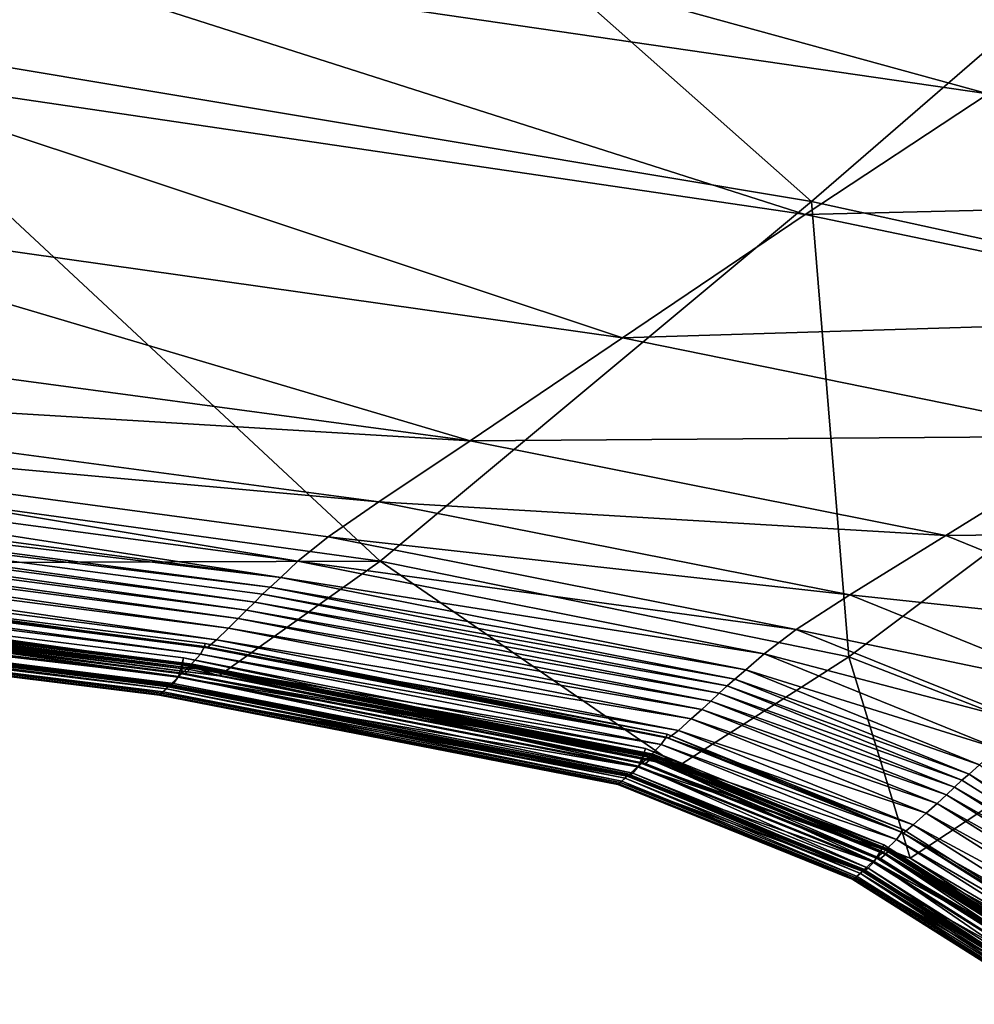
# Model space of a CAD drawing. Header units: millimetres. Extents: x 2387 to 13955, y -4964 to 364.
# Tile 333 of 656: x 6894 to 6950, y -4419 to -4361. Entities that reach past the tile are written whole.
import ezdxf

# ---------------------------------------------------------------- set-up
doc = ezdxf.new("R2010")
doc.units = ezdxf.units.MM
doc.header["$MEASUREMENT"] = 0
doc.layers.add('Predefinito', color=7, linetype='Continuous', true_color=0x000000)

msp = doc.modelspace()

# ---------------------------------------------------------------- linework, layer by layer
at = {"layer": 'Predefinito'}
for points in [[(6881.755, -4362.375, 608.711), (6901.903, -4338.144, 730.584), (6822.044, -4325.474, 730.555)], [(6901.903, -4338.144, 730.584), (6881.755, -4362.375, 608.711), (6940.281, -4372.143, 608.632)], [(6940.281, -4372.143, 608.632), (6965.514, -4350.304, 730.586), (6901.903, -4338.144, 730.584)], [(6965.514, -4350.304, 730.586), (6940.281, -4372.143, 608.632), (6969.574, -4378.539, 608.395)], [(6950.651, -4365.813, 12.171), (6890.17, -4357.016, 12.171), (6897.364, -4351.182, 12.171)], [(6897.364, -4351.182, 12.171), (6959.6, -4359.966, 12.171), (6950.651, -4365.813, 12.171)], [(6939.913, -4372.902, 12.171), (6881.538, -4364.304, 12.171), (6890.17, -4357.016, 12.171)], [(6890.17, -4357.016, 12.171), (6950.651, -4365.813, 12.171), (6939.913, -4372.902, 12.171)], [(6881.755, -4362.375, 608.711), (6861.515, -4385.886, 486.679), (6914.95, -4393.264, 486.539)], [(6914.95, -4393.264, 486.539), (6940.281, -4372.143, 608.632), (6881.755, -4362.375, 608.711)], [(6929.174, -4380.135, 12.171), (6872.906, -4372.168, 12.171), (6881.538, -4364.304, 12.171)], [(6881.538, -4364.304, 12.171), (6939.913, -4372.902, 12.171), (6929.174, -4380.135, 12.171)], [(6939.913, -4372.902, 12.171), (6950.651, -4365.813, 12.171), (6980.199, -4371.936, 12.171)], [(6940.281, -4372.143, 608.632), (6914.95, -4393.264, 486.539), (6942.463, -4398.862, 486.176)], [(6980.199, -4371.936, 12.171), (6968.897, -4378.927, 12.171), (6939.913, -4372.902, 12.171)], [(6942.463, -4398.862, 486.176), (6969.574, -4378.539, 608.395), (6940.281, -4372.143, 608.632)], [(6920.226, -4386.198, 12.171), (6865.712, -4378.866, 12.171), (6872.906, -4372.168, 12.171)], [(6872.906, -4372.168, 12.171), (6929.174, -4380.135, 12.171), (6920.226, -4386.198, 12.171)], [(6929.174, -4380.135, 12.171), (6939.913, -4372.902, 12.171), (6968.897, -4378.927, 12.171)], [(6861.396, -4382.654, 12.171), (6865.712, -4378.866, 12.171), (6920.226, -4386.198, 12.171)], [(6968.897, -4378.927, 12.171), (6957.594, -4385.918, 12.171), (6929.174, -4380.135, 12.171)], [(6969.574, -4378.539, 608.395), (6942.463, -4398.862, 486.176), (6956.001, -4404.128, 485.82)], [(6920.226, -4386.198, 12.171), (6929.174, -4380.135, 12.171), (6957.594, -4385.918, 12.171)], [(6859.005, -4384.72, 12.255), (6861.396, -4382.654, 12.171), (6914.856, -4389.779, 12.171)], [(6920.226, -4386.198, 12.171), (6914.856, -4389.779, 12.171), (6861.396, -4382.654, 12.171)], [(6910.106, -4393.259, 12.505), (6857.587, -4386.251, 12.508), (6859.005, -4384.72, 12.255)], [(6914.856, -4389.779, 12.171), (6911.879, -4391.818, 12.254), (6859.005, -4384.72, 12.255)], [(6859.005, -4384.72, 12.255), (6911.879, -4391.818, 12.254), (6910.106, -4393.259, 12.505)], [(6914.95, -4393.264, 486.539), (6861.515, -4385.886, 486.679), (6853.907, -4393.457, 441.159)], [(6957.594, -4385.918, 12.171), (6948.175, -4391.743, 12.171), (6920.226, -4386.198, 12.171)], [(6948.175, -4391.743, 12.171), (6957.594, -4385.918, 12.171), (6971.081, -4391.492, 12.171)], [(6909.116, -4394.212, 12.844), (6856.796, -4387.3, 12.848), (6857.587, -4386.251, 12.508)], [(6857.587, -4386.251, 12.508), (6910.106, -4393.259, 12.505), (6909.116, -4394.212, 12.844)], [(6914.856, -4389.779, 12.171), (6920.226, -4386.198, 12.171), (6948.175, -4391.743, 12.171)], [(6856.288, -4387.92, 13.195), (6856.796, -4387.3, 12.848), (6909.116, -4394.212, 12.844)], [(6855.917, -4388.351, 13.432), (6856.288, -4387.92, 13.195), (6908.487, -4394.785, 13.192)], [(6909.116, -4394.212, 12.844), (6908.487, -4394.785, 13.192), (6856.288, -4387.92, 13.195)], [(6907.096, -4396.141, 13.412), (6855.155, -4389.352, 13.408), (6855.539, -4388.833, 13.445)], [(6907.572, -4395.654, 13.448), (6855.539, -4388.833, 13.445), (6855.917, -4388.351, 13.432)], [(6855.539, -4388.833, 13.445), (6907.572, -4395.654, 13.448), (6907.096, -4396.141, 13.412)], [(6908.487, -4394.785, 13.192), (6908.034, -4395.194, 13.432), (6855.917, -4388.351, 13.432)], [(6855.917, -4388.351, 13.432), (6908.034, -4395.194, 13.432), (6907.572, -4395.654, 13.448)], [(6906.605, -4396.63, 13.496), (6854.766, -4389.895, 13.493), (6855.155, -4389.352, 13.408)], [(6855.155, -4389.352, 13.408), (6907.096, -4396.141, 13.412), (6906.605, -4396.63, 13.496)], [(6906.037, -4397.187, 13.879), (6854.316, -4390.515, 13.878), (6854.766, -4389.895, 13.493)], [(6854.766, -4389.895, 13.493), (6906.605, -4396.63, 13.496), (6906.037, -4397.187, 13.879)], [(6911.879, -4391.818, 12.254), (6914.856, -4389.779, 12.171), (6942.524, -4395.239, 12.171)], [(6948.175, -4391.743, 12.171), (6942.524, -4395.239, 12.171), (6914.856, -4389.779, 12.171)], [(6905.331, -4397.872, 14.741), (6853.751, -4391.267, 14.741), (6854.316, -4390.515, 13.878)], [(6854.316, -4390.515, 13.878), (6906.037, -4397.187, 13.879), (6905.331, -4397.872, 14.741)], [(6904.379, -4398.721, 16.197), (6852.985, -4392.2, 16.197), (6853.175, -4391.723, 16.16)], [(6853.198, -4391.542, 16.32), (6853.175, -4391.723, 16.16), (6904.625, -4398.264, 16.16)], [(6904.625, -4398.264, 16.16), (6853.175, -4391.723, 16.16), (6853.198, -4391.542, 16.32)], [(6853.175, -4391.723, 16.16), (6853.296, -4391.791, 15.646), (6904.767, -4398.346, 15.646)], [(6904.767, -4398.346, 15.646), (6904.625, -4398.264, 16.16), (6853.175, -4391.723, 16.16)], [(6853.175, -4391.723, 16.16), (6904.625, -4398.264, 16.16), (6904.379, -4398.721, 16.197)], [(6904.625, -4398.264, 16.16), (6904.66, -4398.085, 16.318), (6853.198, -4391.542, 16.32)], [(6853.198, -4391.542, 16.32), (6904.66, -4398.085, 16.318), (6904.625, -4398.264, 16.16)], [(6904.767, -4398.346, 15.646), (6853.296, -4391.791, 15.646), (6853.751, -4391.267, 14.741)], [(6853.751, -4391.267, 14.741), (6905.331, -4397.872, 14.741), (6904.767, -4398.346, 15.646)], [(6942.524, -4395.239, 12.171), (6948.175, -4391.743, 12.171), (6961.795, -4397.284, 12.171)], [(6971.081, -4391.492, 12.171), (6961.795, -4397.284, 12.171), (6948.175, -4391.743, 12.171)], [(6903.78, -4399.374, 16.944), (6852.507, -4392.905, 16.944), (6852.985, -4392.2, 16.197)], [(6852.985, -4392.2, 16.197), (6904.379, -4398.721, 16.197), (6903.78, -4399.374, 16.944)], [(6910.106, -4393.259, 12.505), (6911.879, -4391.818, 12.254), (6939.381, -4397.269, 12.256)], [(6942.524, -4395.239, 12.171), (6939.381, -4397.269, 12.256), (6911.879, -4391.818, 12.254)], [(6903.069, -4400.062, 18.688), (6851.937, -4393.656, 18.688), (6852.507, -4392.905, 16.944)], [(6852.092, -4392.947, 426.438), (6851.944, -4393.638, 425.637), (6903.088, -4400.026, 425.629)], [(6852.151, -4392.531, 426.498), (6852.092, -4392.947, 426.438), (6903.294, -4399.35, 426.429)], [(6903.088, -4400.026, 425.629), (6903.294, -4399.35, 426.429), (6852.092, -4392.947, 426.438)], [(6903.287, -4399.86, 427.574), (6852.104, -4393.458, 427.583), (6852.109, -4392.928, 426.648)], [(6903.315, -4399.332, 426.638), (6852.109, -4392.928, 426.648), (6852.151, -4392.531, 426.498)], [(6852.109, -4392.928, 426.648), (6903.315, -4399.332, 426.638), (6903.287, -4399.86, 427.574)], [(6903.294, -4399.35, 426.429), (6903.382, -4398.939, 426.488), (6852.151, -4392.531, 426.498)], [(6852.151, -4392.531, 426.498), (6903.382, -4398.939, 426.488), (6903.315, -4399.332, 426.638)], [(6852.571, -4392.959, 433.32), (6852.478, -4393.173, 432.411), (6903.75, -4399.607, 432.398)], [(6852.507, -4392.905, 16.944), (6903.78, -4399.374, 16.944), (6903.069, -4400.062, 18.688)], [(6852.599, -4392.853, 433.491), (6852.571, -4392.959, 433.32), (6903.869, -4399.401, 433.306)], [(6903.75, -4399.607, 432.398), (6903.869, -4399.401, 433.306), (6852.571, -4392.959, 433.32)], [(6903.869, -4399.401, 433.306), (6903.908, -4399.298, 433.477), (6852.599, -4392.853, 433.491)], [(6903.92, -4399.359, 433.672), (6852.611, -4392.913, 433.686), (6852.599, -4392.853, 433.491)], [(6852.599, -4392.853, 433.491), (6903.908, -4399.298, 433.477), (6903.92, -4399.359, 433.672)], [(6852.611, -4392.913, 433.686), (6903.92, -4399.359, 433.672), (6904.307, -4399.586, 435.622)], [(6904.307, -4399.586, 435.622), (6852.937, -4393.12, 435.658), (6852.611, -4392.913, 433.686)], [(6903.494, -4399.855, 429.99), (6852.275, -4393.44, 430.002), (6852.104, -4393.458, 427.583)], [(6852.104, -4393.458, 427.583), (6903.287, -4399.86, 427.574), (6903.494, -4399.855, 429.99)], [(6903.75, -4399.607, 432.398), (6852.478, -4393.173, 432.411), (6852.275, -4393.44, 430.002)], [(6852.275, -4393.44, 430.002), (6903.494, -4399.855, 429.99), (6903.75, -4399.607, 432.398)], [(6905.471, -4399.983, 441.057), (6853.907, -4393.457, 441.159), (6852.937, -4393.12, 435.658)], [(6852.937, -4393.12, 435.658), (6904.307, -4399.586, 435.622), (6905.471, -4399.983, 441.057)], [(6853.907, -4393.457, 441.159), (6905.471, -4399.983, 441.057), (6914.95, -4393.264, 486.539)], [(6914.95, -4393.264, 486.539), (6905.471, -4399.983, 441.057), (6932.444, -4405.298, 440.811)], [(6909.116, -4394.212, 12.844), (6910.106, -4393.259, 12.505), (6937.489, -4398.7, 12.51)], [(6939.381, -4397.269, 12.256), (6937.489, -4398.7, 12.51), (6910.106, -4393.259, 12.505)], [(6932.444, -4405.298, 440.811), (6942.463, -4398.862, 486.176), (6914.95, -4393.264, 486.539)], [(6902.488, -4400.625, 21.717), (6851.471, -4394.27, 21.717), (6851.937, -4393.656, 18.688)], [(6902.803, -4400.431, 423.257), (6851.723, -4394.064, 423.264), (6851.53, -4394.244, 420.845)], [(6903.088, -4400.026, 425.629), (6851.944, -4393.638, 425.637), (6851.723, -4394.064, 423.264)], [(6851.723, -4394.064, 423.264), (6902.803, -4400.431, 423.257), (6903.088, -4400.026, 425.629)], [(6851.937, -4393.656, 18.688), (6903.069, -4400.062, 18.688), (6902.488, -4400.625, 21.717)], [(6901.971, -4401.125, 28.67), (6851.056, -4394.816, 28.67), (6851.16, -4394.68, 25.291)], [(6902.2, -4400.934, 412.57), (6851.24, -4394.609, 412.572), (6851.102, -4394.765, 360.748)], [(6902.1, -4401, 25.291), (6851.16, -4394.68, 25.291), (6851.471, -4394.27, 21.717)], [(6851.16, -4394.68, 25.291), (6902.1, -4401, 25.291), (6901.971, -4401.125, 28.67)], [(6902.382, -4400.747, 417.707), (6851.384, -4394.409, 417.711), (6851.24, -4394.609, 412.572)], [(6851.24, -4394.609, 412.572), (6902.2, -4400.934, 412.57), (6902.382, -4400.747, 417.707)], [(6851.45, -4394.223, 419.538), (6851.384, -4394.409, 417.711), (6902.382, -4400.747, 417.707)], [(6851.468, -4394.129, 419.717), (6851.45, -4394.223, 419.538), (6902.468, -4400.567, 419.535)], [(6902.382, -4400.747, 417.707), (6902.468, -4400.567, 419.535), (6851.45, -4394.223, 419.538)], [(6902.468, -4400.567, 419.535), (6902.494, -4400.474, 419.713), (6851.468, -4394.129, 419.717)], [(6902.494, -4400.546, 419.903), (6851.47, -4394.201, 419.907), (6851.468, -4394.129, 419.717)], [(6851.468, -4394.129, 419.717), (6902.494, -4400.474, 419.713), (6902.494, -4400.546, 419.903)], [(6851.47, -4394.201, 419.907), (6902.494, -4400.546, 419.903), (6902.564, -4400.595, 420.84)], [(6902.564, -4400.595, 420.84), (6851.53, -4394.244, 420.845), (6851.47, -4394.201, 419.907)], [(6851.471, -4394.27, 21.717), (6902.488, -4400.625, 21.717), (6902.1, -4401, 25.291)], [(6851.53, -4394.244, 420.845), (6902.564, -4400.595, 420.84), (6902.803, -4400.431, 423.257)], [(6908.487, -4394.785, 13.192), (6909.116, -4394.212, 12.844), (6936.427, -4399.639, 12.852)], [(6937.489, -4398.7, 12.51), (6936.427, -4399.639, 12.852), (6909.116, -4394.212, 12.844)], [(6902.028, -4401.077, 360.748), (6851.102, -4394.765, 360.748), (6851.056, -4394.816, 218.865)], [(6901.971, -4401.125, 218.865), (6851.056, -4394.816, 218.865), (6851.056, -4394.816, 77.86)], [(6851.056, -4394.816, 77.86), (6901.971, -4401.125, 77.86), (6901.971, -4401.125, 218.865)], [(6851.056, -4394.816, 218.865), (6901.971, -4401.125, 218.865), (6902.028, -4401.077, 360.748)], [(6851.056, -4394.816, 28.67), (6901.971, -4401.125, 28.67), (6901.971, -4401.125, 77.86)], [(6901.971, -4401.125, 77.86), (6851.056, -4394.816, 77.86), (6851.056, -4394.816, 28.67)], [(6851.102, -4394.765, 360.748), (6902.028, -4401.077, 360.748), (6902.2, -4400.934, 412.57)], [(6907.572, -4395.654, 13.448), (6908.034, -4395.194, 13.432), (6935.327, -4400.576, 13.433)], [(6908.034, -4395.194, 13.432), (6908.487, -4394.785, 13.192), (6935.778, -4400.192, 13.198)], [(6935.778, -4400.192, 13.198), (6935.327, -4400.576, 13.433), (6908.034, -4395.194, 13.432)], [(6936.427, -4399.639, 12.852), (6935.778, -4400.192, 13.198), (6908.487, -4394.785, 13.192)], [(6939.381, -4397.269, 12.256), (6942.524, -4395.239, 12.171), (6956.224, -4400.76, 12.171)], [(6961.795, -4397.284, 12.171), (6956.224, -4400.76, 12.171), (6942.524, -4395.239, 12.171)], [(6907.096, -4396.141, 13.412), (6907.572, -4395.654, 13.448), (6934.861, -4401.009, 13.443)], [(6935.327, -4400.576, 13.433), (6934.861, -4401.009, 13.443), (6907.572, -4395.654, 13.448)], [(6906.605, -4396.63, 13.496), (6907.096, -4396.141, 13.412), (6934.367, -4401.475, 13.404)], [(6934.861, -4401.009, 13.443), (6934.367, -4401.475, 13.404), (6907.096, -4396.141, 13.412)], [(6906.037, -4397.187, 13.879), (6906.605, -4396.63, 13.496), (6933.832, -4401.961, 13.49)], [(6934.367, -4401.475, 13.404), (6933.832, -4401.961, 13.49), (6906.605, -4396.63, 13.496)], [(6905.331, -4397.872, 14.741), (6906.037, -4397.187, 13.879), (6933.21, -4402.516, 13.877)], [(6933.832, -4401.961, 13.49), (6933.21, -4402.516, 13.877), (6906.037, -4397.187, 13.879)], [(6937.489, -4398.7, 12.51), (6939.381, -4397.269, 12.256), (6953.116, -4402.789, 12.258)], [(6956.224, -4400.76, 12.171), (6953.116, -4402.789, 12.258), (6939.381, -4397.269, 12.256)], [(6904.625, -4398.264, 16.16), (6904.66, -4398.085, 16.318), (6931.796, -4403.41, 16.326)], [(6904.66, -4398.085, 16.318), (6904.625, -4398.264, 16.16), (6931.742, -4403.581, 16.165)], [(6931.742, -4403.581, 16.165), (6931.796, -4403.41, 16.326), (6904.66, -4398.085, 16.318)], [(6904.767, -4398.346, 15.646), (6905.331, -4397.872, 14.741), (6932.455, -4403.19, 14.741)], [(6933.21, -4402.516, 13.877), (6932.455, -4403.19, 14.741), (6905.331, -4397.872, 14.741)], [(6903.78, -4399.374, 16.944), (6904.379, -4398.721, 16.197), (6931.455, -4404.021, 16.198)], [(6904.379, -4398.721, 16.197), (6904.625, -4398.264, 16.16), (6931.742, -4403.581, 16.165)], [(6931.742, -4403.581, 16.165), (6931.455, -4404.021, 16.198), (6904.379, -4398.721, 16.197)], [(6931.796, -4403.41, 16.326), (6931.742, -4403.581, 16.165), (6904.625, -4398.264, 16.16)], [(6931.865, -4403.654, 15.647), (6931.742, -4403.581, 16.165), (6904.625, -4398.264, 16.16)], [(6904.625, -4398.264, 16.16), (6904.767, -4398.346, 15.646), (6931.865, -4403.654, 15.647)], [(6932.455, -4403.19, 14.741), (6931.865, -4403.654, 15.647), (6904.767, -4398.346, 15.646)], [(6936.427, -4399.639, 12.852), (6937.489, -4398.7, 12.51), (6951.221, -4404.245, 12.519)], [(6953.116, -4402.789, 12.258), (6951.221, -4404.245, 12.519), (6937.489, -4398.7, 12.51)], [(6903.382, -4398.939, 426.488), (6903.294, -4399.35, 426.429), (6930.389, -4404.649, 426.421)], [(6903.315, -4399.332, 426.638), (6903.382, -4398.939, 426.488), (6930.526, -4404.253, 426.478)], [(6930.389, -4404.649, 426.421), (6930.526, -4404.253, 426.478), (6903.382, -4398.939, 426.488)], [(6903.908, -4399.298, 433.477), (6903.869, -4399.401, 433.306), (6930.936, -4404.693, 433.3)], [(6903.92, -4399.359, 433.672), (6903.908, -4399.298, 433.477), (6930.986, -4404.594, 433.47)], [(6930.936, -4404.693, 433.3), (6930.986, -4404.594, 433.47), (6903.908, -4399.298, 433.477)], [(6942.463, -4398.862, 486.176), (6932.444, -4405.298, 440.811), (6946.075, -4410.699, 440.574)], [(6946.075, -4410.699, 440.574), (6956.001, -4404.128, 485.82), (6942.463, -4398.862, 486.176)], [(6903.069, -4400.062, 18.688), (6903.78, -4399.374, 16.944), (6930.811, -4404.656, 16.944)], [(6903.294, -4399.35, 426.429), (6903.088, -4400.026, 425.629), (6930.106, -4405.3, 425.625)], [(6903.287, -4399.86, 427.574), (6903.315, -4399.332, 426.638), (6930.412, -4404.631, 426.63)], [(6903.494, -4399.855, 429.99), (6903.287, -4399.86, 427.574), (6930.319, -4405.139, 427.569)], [(6930.412, -4404.631, 426.63), (6930.319, -4405.139, 427.569), (6903.287, -4399.86, 427.574)], [(6930.106, -4405.3, 425.625), (6930.389, -4404.649, 426.421), (6903.294, -4399.35, 426.429)], [(6930.526, -4404.253, 426.478), (6930.412, -4404.631, 426.63), (6903.315, -4399.332, 426.638)], [(6903.75, -4399.607, 432.398), (6903.494, -4399.855, 429.99), (6930.518, -4405.133, 429.986)], [(6930.319, -4405.139, 427.569), (6930.518, -4405.133, 429.986), (6903.494, -4399.855, 429.99)], [(6903.869, -4399.401, 433.306), (6903.75, -4399.607, 432.398), (6930.795, -4404.892, 432.393)], [(6930.518, -4405.133, 429.986), (6930.795, -4404.892, 432.393), (6903.75, -4399.607, 432.398)], [(6931.455, -4404.021, 16.198), (6930.811, -4404.656, 16.944), (6903.78, -4399.374, 16.944)], [(6930.795, -4404.892, 432.393), (6930.936, -4404.693, 433.3), (6903.869, -4399.401, 433.306)], [(6904.307, -4399.586, 435.622), (6903.92, -4399.359, 433.672), (6930.99, -4404.652, 433.666)], [(6930.986, -4404.594, 433.47), (6930.99, -4404.652, 433.666), (6903.92, -4399.359, 433.672)], [(6905.471, -4399.983, 441.057), (6904.307, -4399.586, 435.622), (6931.344, -4404.882, 435.556)], [(6930.99, -4404.652, 433.666), (6931.344, -4404.882, 435.556), (6904.307, -4399.586, 435.622)], [(6935.778, -4400.192, 13.198), (6936.427, -4399.639, 12.852), (6950.153, -4405.206, 12.864)], [(6951.221, -4404.245, 12.519), (6950.153, -4405.206, 12.864), (6936.427, -4399.639, 12.852)], [(6902.494, -4400.474, 419.713), (6902.468, -4400.567, 419.535), (6929.442, -4405.826, 419.533)], [(6902.488, -4400.625, 21.717), (6903.069, -4400.062, 18.688), (6930.057, -4405.328, 18.688)], [(6929.442, -4405.826, 419.533), (6929.479, -4405.737, 419.711), (6902.494, -4400.474, 419.713)], [(6902.494, -4400.546, 419.903), (6902.494, -4400.474, 419.713), (6929.479, -4405.737, 419.711)], [(6902.803, -4400.431, 423.257), (6902.564, -4400.595, 420.84), (6929.53, -4405.852, 420.839)], [(6903.088, -4400.026, 425.629), (6902.803, -4400.431, 423.257), (6929.781, -4405.693, 423.255)], [(6929.53, -4405.852, 420.839), (6929.781, -4405.693, 423.255), (6902.803, -4400.431, 423.257)], [(6930.811, -4404.656, 16.944), (6930.057, -4405.328, 18.688), (6903.069, -4400.062, 18.688)], [(6929.781, -4405.693, 423.255), (6930.106, -4405.3, 425.625), (6903.088, -4400.026, 425.629)], [(6931.344, -4404.882, 435.556), (6932.444, -4405.298, 440.811), (6905.471, -4399.983, 441.057)], [(6935.327, -4400.576, 13.433), (6935.778, -4400.192, 13.198), (6949.528, -4405.754, 13.206)], [(6950.153, -4405.206, 12.864), (6949.528, -4405.754, 13.206), (6935.778, -4400.192, 13.198)], [(6901.971, -4401.125, 28.67), (6902.1, -4401, 25.291), (6929.03, -4406.245, 25.291)], [(6902.2, -4400.934, 412.57), (6902.028, -4401.077, 360.748), (6928.954, -4406.321, 360.748)], [(6902.1, -4401, 25.291), (6902.488, -4400.625, 21.717), (6929.441, -4405.878, 21.717)], [(6929.441, -4405.878, 21.717), (6929.03, -4406.245, 25.291), (6902.1, -4401, 25.291)], [(6902.382, -4400.747, 417.707), (6902.2, -4400.934, 412.57), (6929.138, -4406.181, 412.57)], [(6928.954, -4406.321, 360.748), (6929.138, -4406.181, 412.57), (6902.2, -4400.934, 412.57)], [(6902.468, -4400.567, 419.535), (6902.382, -4400.747, 417.707), (6929.336, -4406, 417.706)], [(6929.138, -4406.181, 412.57), (6929.336, -4406, 417.706), (6902.382, -4400.747, 417.707)], [(6929.336, -4406, 417.706), (6929.442, -4405.826, 419.533), (6902.468, -4400.567, 419.535)], [(6930.057, -4405.328, 18.688), (6929.441, -4405.878, 21.717), (6902.488, -4400.625, 21.717)], [(6902.564, -4400.595, 420.84), (6902.494, -4400.546, 419.903), (6929.469, -4405.806, 419.901)], [(6929.479, -4405.737, 419.711), (6929.469, -4405.806, 419.901), (6902.494, -4400.546, 419.903)], [(6929.469, -4405.806, 419.901), (6929.53, -4405.852, 420.839), (6902.564, -4400.595, 420.84)], [(6934.367, -4401.475, 13.404), (6934.861, -4401.009, 13.443), (6948.678, -4406.523, 13.435)], [(6934.861, -4401.009, 13.443), (6935.327, -4400.576, 13.433), (6949.113, -4406.117, 13.433)], [(6949.113, -4406.117, 13.433), (6948.678, -4406.523, 13.435), (6934.861, -4401.009, 13.443)], [(6949.528, -4405.754, 13.206), (6949.113, -4406.117, 13.433), (6935.327, -4400.576, 13.433)], [(6902.028, -4401.077, 360.748), (6901.971, -4401.125, 218.865), (6928.893, -4406.367, 218.865)], [(6928.893, -4406.367, 77.86), (6928.893, -4406.367, 218.865), (6901.971, -4401.125, 218.865)], [(6901.971, -4401.125, 218.865), (6901.971, -4401.125, 77.86), (6928.893, -4406.367, 77.86)], [(6928.893, -4406.367, 28.67), (6928.893, -4406.367, 77.86), (6901.971, -4401.125, 77.86)], [(6901.971, -4401.125, 77.86), (6901.971, -4401.125, 28.67), (6928.893, -4406.367, 28.67)], [(6929.03, -4406.245, 25.291), (6928.893, -4406.367, 28.67), (6901.971, -4401.125, 28.67)], [(6928.893, -4406.367, 218.865), (6928.954, -4406.321, 360.748), (6902.028, -4401.077, 360.748)], [(6933.832, -4401.961, 13.49), (6934.367, -4401.475, 13.404), (6948.197, -4406.976, 13.392)], [(6948.678, -4406.523, 13.435), (6948.197, -4406.976, 13.392), (6934.367, -4401.475, 13.404)], [(6933.21, -4402.516, 13.877), (6933.832, -4401.961, 13.49), (6947.649, -4407.478, 13.482)], [(6948.197, -4406.976, 13.392), (6947.649, -4407.478, 13.482), (6933.832, -4401.961, 13.49)], [(6932.455, -4403.19, 14.741), (6933.21, -4402.516, 13.877), (6947.009, -4408.058, 13.875)], [(6947.649, -4407.478, 13.482), (6947.009, -4408.058, 13.875), (6933.21, -4402.516, 13.877)], [(6931.865, -4403.654, 15.647), (6932.455, -4403.19, 14.741), (6946.251, -4408.744, 14.741)], [(6947.009, -4408.058, 13.875), (6946.251, -4408.744, 14.741), (6932.455, -4403.19, 14.741)], [(6931.455, -4404.021, 16.198), (6931.742, -4403.581, 16.165), (6945.592, -4409.17, 16.172)], [(6931.742, -4403.581, 16.165), (6931.796, -4403.41, 16.326), (6945.67, -4409.013, 16.337)], [(6931.796, -4403.41, 16.326), (6931.742, -4403.581, 16.165), (6945.592, -4409.17, 16.172)], [(6945.67, -4409.013, 16.337), (6945.592, -4409.17, 16.172), (6931.742, -4403.581, 16.165)], [(6931.742, -4403.581, 16.165), (6931.865, -4403.654, 15.647), (6945.678, -4409.22, 15.649)], [(6945.678, -4409.22, 15.649), (6945.592, -4409.17, 16.172), (6931.742, -4403.581, 16.165)], [(6945.592, -4409.17, 16.172), (6945.67, -4409.013, 16.337), (6931.796, -4403.41, 16.326)], [(6946.251, -4408.744, 14.741), (6945.678, -4409.22, 15.649), (6931.865, -4403.654, 15.647)], [(6930.526, -4404.253, 426.478), (6930.389, -4404.649, 426.421), (6944.326, -4410.282, 426.415)], [(6930.412, -4404.631, 426.63), (6930.526, -4404.253, 426.478), (6944.522, -4409.913, 426.47)], [(6944.326, -4410.282, 426.415), (6944.522, -4409.913, 426.47), (6930.526, -4404.253, 426.478)], [(6930.811, -4404.656, 16.944), (6931.455, -4404.021, 16.198), (6945.269, -4409.59, 16.2)], [(6945.592, -4409.17, 16.172), (6945.269, -4409.59, 16.2), (6931.455, -4404.021, 16.198)], [(6956.001, -4404.128, 485.82), (6946.075, -4410.699, 440.574), (6957.618, -4417.484, 440.494)], [(6930.057, -4405.328, 18.688), (6930.811, -4404.656, 16.944), (6944.618, -4410.223, 16.944)], [(6930.389, -4404.649, 426.421), (6930.106, -4405.3, 425.625), (6943.954, -4410.894, 425.624)], [(6930.319, -4405.139, 427.569), (6930.412, -4404.631, 426.63), (6944.349, -4410.264, 426.624)], [(6943.954, -4410.894, 425.624), (6944.326, -4410.282, 426.415), (6930.389, -4404.649, 426.421)], [(6944.522, -4409.913, 426.47), (6944.349, -4410.264, 426.624), (6930.412, -4404.631, 426.63)], [(6930.795, -4404.892, 432.393), (6930.518, -4405.133, 429.986), (6944.337, -4410.714, 429.986)], [(6930.936, -4404.693, 433.3), (6930.795, -4404.892, 432.393), (6944.62, -4410.475, 432.393)], [(6944.337, -4410.714, 429.986), (6944.62, -4410.475, 432.393), (6930.795, -4404.892, 432.393)], [(6945.269, -4409.59, 16.2), (6944.618, -4410.223, 16.944), (6930.811, -4404.656, 16.944)], [(6930.986, -4404.594, 433.47), (6930.936, -4404.693, 433.3), (6944.78, -4410.285, 433.298)], [(6944.62, -4410.475, 432.393), (6944.78, -4410.285, 433.298), (6930.936, -4404.693, 433.3)], [(6930.99, -4404.652, 433.666), (6930.986, -4404.594, 433.47), (6944.842, -4410.191, 433.467)], [(6944.78, -4410.285, 433.298), (6944.842, -4410.191, 433.467), (6930.986, -4404.594, 433.47)], [(6944.842, -4410.191, 433.467), (6944.834, -4410.244, 433.663), (6930.99, -4404.652, 433.666)], [(6931.344, -4404.882, 435.556), (6930.99, -4404.652, 433.666), (6944.834, -4410.244, 433.663)], [(6932.444, -4405.298, 440.811), (6931.344, -4404.882, 435.556), (6945.122, -4410.421, 435.496)], [(6944.834, -4410.244, 433.663), (6945.122, -4410.421, 435.496), (6931.344, -4404.882, 435.556)], [(6929.441, -4405.878, 21.717), (6930.057, -4405.328, 18.688), (6943.869, -4410.901, 18.688)], [(6930.106, -4405.3, 425.625), (6929.781, -4405.693, 423.255), (6943.6, -4411.273, 423.255)], [(6944.618, -4410.223, 16.944), (6943.869, -4410.901, 18.688), (6930.057, -4405.328, 18.688)], [(6943.6, -4411.273, 423.255), (6943.954, -4410.894, 425.624), (6930.106, -4405.3, 425.625)], [(6930.518, -4405.133, 429.986), (6930.319, -4405.139, 427.569), (6944.167, -4410.733, 427.568)], [(6944.349, -4410.264, 426.624), (6944.167, -4410.733, 427.568), (6930.319, -4405.139, 427.569)], [(6944.167, -4410.733, 427.568), (6944.337, -4410.714, 429.986), (6930.518, -4405.133, 429.986)], [(6945.122, -4410.421, 435.496), (6946.075, -4410.699, 440.574), (6932.444, -4405.298, 440.811)], [(6961.105, -4413.084, 13.211), (6949.528, -4405.754, 13.206), (6950.153, -4405.206, 12.864)], [(6928.893, -4406.367, 28.67), (6929.03, -4406.245, 25.291), (6942.848, -4411.825, 25.291)], [(6929.138, -4406.181, 412.57), (6928.954, -4406.321, 360.748), (6942.773, -4411.901, 360.748)], [(6929.03, -4406.245, 25.291), (6929.441, -4405.878, 21.717), (6943.257, -4411.455, 21.717)], [(6943.257, -4411.455, 21.717), (6942.848, -4411.825, 25.291), (6929.03, -4406.245, 25.291)], [(6929.336, -4406, 417.706), (6929.138, -4406.181, 412.57), (6942.957, -4411.762, 412.57)], [(6942.773, -4411.901, 360.748), (6942.957, -4411.762, 412.57), (6929.138, -4406.181, 412.57)], [(6929.442, -4405.826, 419.533), (6929.336, -4406, 417.706), (6943.162, -4411.583, 417.706)], [(6942.957, -4411.762, 412.57), (6943.162, -4411.583, 417.706), (6929.336, -4406, 417.706)], [(6943.869, -4410.901, 18.688), (6943.257, -4411.455, 21.717), (6929.441, -4405.878, 21.717)], [(6929.479, -4405.737, 419.711), (6929.442, -4405.826, 419.533), (6943.286, -4411.418, 419.532)], [(6943.162, -4411.583, 417.706), (6943.286, -4411.418, 419.532), (6929.442, -4405.826, 419.533)], [(6929.469, -4405.806, 419.901), (6929.479, -4405.737, 419.711), (6943.336, -4411.334, 419.709)], [(6943.336, -4411.334, 419.709), (6943.313, -4411.398, 419.9), (6929.469, -4405.806, 419.901)], [(6929.53, -4405.852, 420.839), (6929.469, -4405.806, 419.901), (6943.313, -4411.398, 419.9)], [(6943.286, -4411.418, 419.532), (6943.336, -4411.334, 419.709), (6929.479, -4405.737, 419.711)], [(6929.781, -4405.693, 423.255), (6929.53, -4405.852, 420.839), (6943.356, -4411.436, 420.838)], [(6943.313, -4411.398, 419.9), (6943.356, -4411.436, 420.838), (6929.53, -4405.852, 420.839)], [(6943.356, -4411.436, 420.838), (6943.6, -4411.273, 423.255), (6929.781, -4405.693, 423.255)], [(6948.678, -4406.523, 13.435), (6949.113, -4406.117, 13.433), (6960.714, -4413.435, 13.434)], [(6960.714, -4413.435, 13.434), (6949.113, -4406.117, 13.433), (6949.528, -4405.754, 13.206)], [(6949.528, -4405.754, 13.206), (6961.105, -4413.084, 13.211), (6960.714, -4413.435, 13.434)], [(6928.954, -4406.321, 360.748), (6928.893, -4406.367, 218.865), (6942.712, -4411.948, 218.865)], [(6928.893, -4406.367, 218.865), (6928.893, -4406.367, 77.86), (6942.712, -4411.948, 77.86)], [(6942.712, -4411.948, 77.86), (6942.712, -4411.948, 218.865), (6928.893, -4406.367, 218.865)], [(6942.848, -4411.825, 25.291), (6942.712, -4411.948, 28.67), (6928.893, -4406.367, 28.67)], [(6928.893, -4406.367, 77.86), (6928.893, -4406.367, 28.67), (6942.712, -4411.948, 28.67)], [(6942.712, -4411.948, 28.67), (6942.712, -4411.948, 77.86), (6928.893, -4406.367, 77.86)], [(6942.712, -4411.948, 218.865), (6942.773, -4411.901, 360.748), (6928.954, -4406.321, 360.748)], [(6948.197, -4406.976, 13.392), (6948.678, -4406.523, 13.435), (6960.294, -4413.823, 13.431)], [(6960.714, -4413.435, 13.434), (6960.294, -4413.823, 13.431), (6948.678, -4406.523, 13.435)], [(6947.649, -4407.478, 13.482), (6948.197, -4406.976, 13.392), (6959.82, -4414.264, 13.385)], [(6960.294, -4413.823, 13.431), (6959.82, -4414.264, 13.385), (6948.197, -4406.976, 13.392)], [(6947.009, -4408.058, 13.875), (6947.649, -4407.478, 13.482), (6959.262, -4414.774, 13.477)], [(6959.82, -4414.264, 13.385), (6959.262, -4414.774, 13.477), (6947.649, -4407.478, 13.482)], [(6946.251, -4408.744, 14.741), (6947.009, -4408.058, 13.875), (6958.609, -4415.368, 13.874)], [(6959.262, -4414.774, 13.477), (6958.609, -4415.368, 13.874), (6947.009, -4408.058, 13.875)], [(6945.592, -4409.17, 16.172), (6945.67, -4409.013, 16.337), (6957.344, -4416.39, 16.346)], [(6957.344, -4416.39, 16.346), (6945.67, -4409.013, 16.337), (6945.592, -4409.17, 16.172)], [(6945.678, -4409.22, 15.649), (6946.251, -4408.744, 14.741), (6957.848, -4416.06, 14.741)], [(6958.609, -4415.368, 13.874), (6957.848, -4416.06, 14.741), (6946.251, -4408.744, 14.741)], [(6944.618, -4410.223, 16.944), (6945.269, -4409.59, 16.2), (6956.881, -4416.918, 16.202)], [(6945.269, -4409.59, 16.2), (6945.592, -4409.17, 16.172), (6957.241, -4416.527, 16.178)], [(6957.241, -4416.527, 16.178), (6956.881, -4416.918, 16.202), (6945.269, -4409.59, 16.2)], [(6957.344, -4416.39, 16.346), (6957.241, -4416.527, 16.178), (6945.592, -4409.17, 16.172)], [(6945.592, -4409.17, 16.172), (6957.24, -4416.527, 16.178), (6957.344, -4416.39, 16.346)], [(6957.24, -4416.527, 16.178), (6945.592, -4409.17, 16.172), (6945.678, -4409.22, 15.649)], [(6957.848, -4416.06, 14.741), (6957.288, -4416.548, 15.651), (6945.678, -4409.22, 15.649)], [(6945.678, -4409.22, 15.649), (6957.288, -4416.548, 15.651), (6957.24, -4416.527, 16.178)], [(6943.869, -4410.901, 18.688), (6944.618, -4410.223, 16.944), (6956.218, -4417.543, 16.944)], [(6956.052, -4417.687, 426.41), (6944.326, -4410.282, 426.415), (6943.954, -4410.894, 425.624)], [(6944.167, -4410.733, 427.568), (6944.349, -4410.264, 426.624), (6956.075, -4417.67, 426.619)], [(6956.308, -4417.359, 426.462), (6944.522, -4409.913, 426.47), (6944.326, -4410.282, 426.415)], [(6944.326, -4410.282, 426.415), (6956.052, -4417.687, 426.41), (6956.308, -4417.359, 426.462)], [(6944.349, -4410.264, 426.624), (6944.522, -4409.913, 426.47), (6956.308, -4417.359, 426.462)], [(6956.308, -4417.359, 426.462), (6956.075, -4417.67, 426.619), (6944.349, -4410.264, 426.624)], [(6956.881, -4416.918, 16.202), (6956.218, -4417.543, 16.944), (6944.618, -4410.223, 16.944)], [(6956.41, -4417.626, 433.297), (6944.78, -4410.285, 433.298), (6944.62, -4410.475, 432.393)], [(6956.485, -4417.541, 433.465), (6944.842, -4410.191, 433.467), (6944.78, -4410.285, 433.298)], [(6944.78, -4410.285, 433.298), (6956.41, -4417.626, 433.297), (6956.485, -4417.541, 433.465)], [(6944.834, -4410.244, 433.663), (6944.842, -4410.191, 433.467), (6956.485, -4417.541, 433.465)], [(6945.122, -4410.421, 435.496), (6944.834, -4410.244, 433.663), (6956.464, -4417.586, 433.662)], [(6956.485, -4417.541, 433.465), (6956.464, -4417.586, 433.662), (6944.834, -4410.244, 433.663)], [(6944.337, -4410.714, 429.986), (6944.167, -4410.733, 427.568), (6955.802, -4418.077, 427.566)], [(6956.075, -4417.67, 426.619), (6955.802, -4418.077, 427.566), (6944.167, -4410.733, 427.568)], [(6944.62, -4410.475, 432.393), (6944.337, -4410.714, 429.986), (6955.942, -4418.038, 429.987)], [(6955.802, -4418.077, 427.566), (6955.942, -4418.038, 429.987), (6944.337, -4410.714, 429.986)], [(6955.942, -4418.038, 429.987), (6956.232, -4417.804, 432.393), (6944.62, -4410.475, 432.393)], [(6944.62, -4410.475, 432.393), (6956.232, -4417.804, 432.393), (6956.41, -4417.626, 433.297)], [(6946.075, -4410.699, 440.574), (6945.122, -4410.421, 435.496), (6956.718, -4417.615, 435.475)], [(6956.464, -4417.586, 433.662), (6956.718, -4417.615, 435.475), (6945.122, -4410.421, 435.496)], [(6956.718, -4417.615, 435.475), (6957.618, -4417.484, 440.494), (6946.075, -4410.699, 440.574)], [(6942.848, -4411.825, 25.291), (6943.257, -4411.455, 21.717), (6954.861, -4418.778, 21.717)], [(6954.917, -4418.76, 419.531), (6943.286, -4411.418, 419.532), (6943.162, -4411.583, 417.706)], [(6943.257, -4411.455, 21.717), (6943.869, -4410.901, 18.688), (6955.472, -4418.222, 18.688)], [(6955.472, -4418.222, 18.688), (6954.861, -4418.778, 21.717), (6943.257, -4411.455, 21.717)], [(6954.979, -4418.684, 419.708), (6943.336, -4411.334, 419.709), (6943.286, -4411.418, 419.532)], [(6943.286, -4411.418, 419.532), (6954.917, -4418.76, 419.531), (6954.979, -4418.684, 419.708)], [(6943.313, -4411.398, 419.9), (6943.336, -4411.334, 419.709), (6954.979, -4418.684, 419.708)], [(6943.356, -4411.436, 420.838), (6943.313, -4411.398, 419.9), (6954.944, -4418.739, 419.9)], [(6954.979, -4418.684, 419.708), (6954.944, -4418.739, 419.9), (6943.313, -4411.398, 419.9)], [(6943.6, -4411.273, 423.255), (6943.356, -4411.436, 420.838), (6954.967, -4418.764, 420.838)], [(6954.944, -4418.739, 419.9), (6954.967, -4418.764, 420.838), (6943.356, -4411.436, 420.838)], [(6943.954, -4410.894, 425.624), (6943.6, -4411.273, 423.255), (6955.205, -4418.597, 423.255)], [(6954.967, -4418.764, 420.838), (6955.205, -4418.597, 423.255), (6943.6, -4411.273, 423.255)], [(6956.218, -4417.543, 16.944), (6955.472, -4418.222, 18.688), (6943.869, -4410.901, 18.688)], [(6955.205, -4418.597, 423.255), (6955.589, -4418.238, 425.622), (6943.954, -4410.894, 425.624)], [(6943.954, -4410.894, 425.624), (6955.589, -4418.238, 425.622), (6956.052, -4417.687, 426.41)], [(6942.712, -4411.948, 28.67), (6942.848, -4411.825, 25.291), (6954.453, -4419.149, 25.291)], [(6942.773, -4411.901, 360.748), (6942.712, -4411.948, 218.865), (6954.318, -4419.273, 218.865)], [(6954.318, -4419.273, 77.86), (6954.318, -4419.273, 218.865), (6942.712, -4411.948, 218.865)], [(6942.712, -4411.948, 218.865), (6942.712, -4411.948, 77.86), (6954.318, -4419.273, 77.86)], [(6954.318, -4419.273, 28.67), (6954.318, -4419.273, 77.86), (6942.712, -4411.948, 77.86)], [(6942.712, -4411.948, 77.86), (6942.712, -4411.948, 28.67), (6954.318, -4419.273, 28.67)], [(6954.453, -4419.149, 25.291), (6954.318, -4419.273, 28.67), (6942.712, -4411.948, 28.67)], [(6942.957, -4411.762, 412.57), (6942.773, -4411.901, 360.748), (6954.379, -4419.226, 360.748)], [(6954.318, -4419.273, 218.865), (6954.379, -4419.226, 360.748), (6942.773, -4411.901, 360.748)], [(6954.861, -4418.778, 21.717), (6954.453, -4419.149, 25.291), (6942.848, -4411.825, 25.291)], [(6943.162, -4411.583, 417.706), (6942.957, -4411.762, 412.57), (6954.562, -4419.087, 412.57)], [(6954.379, -4419.226, 360.748), (6954.562, -4419.087, 412.57), (6942.957, -4411.762, 412.57)], [(6954.562, -4419.087, 412.57), (6954.773, -4418.912, 417.706), (6943.162, -4411.583, 417.706)], [(6943.162, -4411.583, 417.706), (6954.773, -4418.912, 417.706), (6954.917, -4418.76, 419.531)]]:
    msp.add_3dface(points, dxfattribs=at)

doc.saveas('drawing.dxf')
